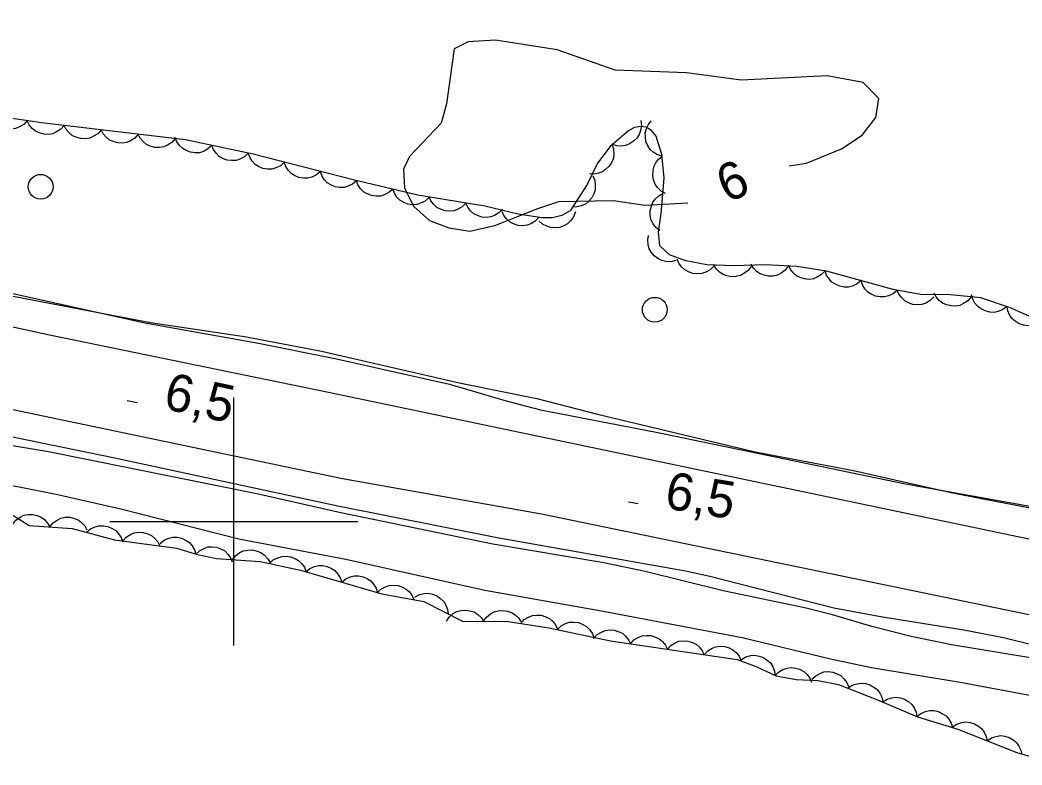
# Model space of a CAD drawing. Extents: x 336540 to 340074, y 5572036 to 5573747.
# Drawn here: x 336782.8 to 336863.5, y 5572580.4 to 5572640.4 of the extents above; entities that cross this region are included whole.
import ezdxf

# ---------------------------------------------------------------- set-up
doc = ezdxf.new("R2010")
doc.units = 0
for name, color, linetype in [('Niveau 2', 7, 'Continuous'), ('Niveau 21', 7, 'Continuous'), ('Niveau 22', 7, 'Continuous'), ('Niveau 3', 7, 'Continuous'), ('Niveau 36', 7, 'Continuous'), ('Niveau 44', 7, 'Continuous'), ('Niveau 61', 7, 'Continuous')]:
    doc.layers.add(name, color=color, linetype=linetype)

msp = doc.modelspace()

# ---------------------------------------------------------------- linework, layer by layer
at = {"layer": 'Niveau 2'}
for points in [[(336844.74, 5572628.67), (336846.14, 5572628.89), (336848.96, 5572630.05), (336850.61, 5572631.15), (336851.72, 5572632.56), (336851.96, 5572634.1), (336850.7, 5572635.4), (336847.8, 5572635.93), (336840.88, 5572635.57), (336836.47, 5572636.18), (336830.71, 5572636.39), (336826.04, 5572638.03), (336821.09, 5572638.8), (336818.89, 5572638.68), (336817.74, 5572638.1), (336817.12, 5572633.66), (336816.71, 5572632.12), (336814.14, 5572629.43), (336813.67, 5572628.41), (336813.75, 5572626.88), (336814.5, 5572625.4), (336815.75, 5572624.27), (336817.31, 5572623.67), (336819.02, 5572623.41), (336821.02, 5572623.86), (336824.5, 5572625.23), (336826.18, 5572625.8), (336830.57, 5572625.88), (336833.11, 5572625.51), (336836.56, 5572625.68)], [(336713.42, 5572632.82), (336725.03, 5572630.81), (336733.92, 5572628.47), (336743.97, 5572626.03), (336752.69, 5572624.08), (336763.24, 5572622.14), (336768.44, 5572621.3), (336771.02, 5572620.78), (336778.47, 5572618.92), (336781.06, 5572618.37), (336793.28, 5572616.04), (336801.03, 5572614.89), (336807.06, 5572613.73), (336818.29, 5572611.16), (336824.41, 5572609.93), (336829.29, 5572608.65), (336842, 5572605.62), (336849.91, 5572604.12), (336857.65, 5572602.37), (336860.36, 5572601.83), (336879.35, 5572598.2)], [(336870.87, 5572587.91), (336857.82, 5572590.05), (336854.55, 5572590.72), (336851.38, 5572591.55), (336848.23, 5572592.49), (336846.09, 5572593.01), (336839.42, 5572594.42), (336833.13, 5572595.97), (336829.81, 5572596.67), (336820.87, 5572598.18), (336808.63, 5572600.69), (336801.85, 5572602.23), (336785.06, 5572605.63), (336775.53, 5572607.2), (336766.13, 5572609.52), (336756.52, 5572611.31), (336746.19, 5572613.59), (336736.99, 5572616.07), (336729.3, 5572618.41), (336727.23, 5572618.89), (336725.13, 5572619.19), (336719.54, 5572620.35)]]:
    msp.add_lwpolyline(points, dxfattribs=at)
at = {"layer": 'Niveau 21'}
for points in [[(336606.59, 5572651.01), (336621.47, 5572648.81), (336627.74, 5572648.08), (336639.17, 5572646.47), (336647.1, 5572645.49), (336657.38, 5572643.66), (336675.17, 5572640.65), (336682.41, 5572638.89), (336706.84, 5572634.15), (336717.79, 5572631.7), (336726.58, 5572630.17), (336745.85, 5572625.9), (336758.27, 5572623.43), (336771.07, 5572620.58), (336780.38, 5572618.79), (336792.82, 5572616.01), (336801.98, 5572614.39), (336808.26, 5572613.12), (336817.36, 5572611.07), (336821.93, 5572609.72), (336824.69, 5572609.01), (336834.02, 5572607.19), (336854.11, 5572603.04), (336864.11, 5572601.24)], [(336884.31, 5572594.33), (336807.63, 5572610.39), (336785.16, 5572615.03), (336774.53, 5572617.32), (336763.55, 5572619.49), (336721.38, 5572628.36), (336711.63, 5572630.35), (336697.48, 5572632.86), (336693.75, 5572633.89), (336687.67, 5572635.19), (336673.64, 5572637.31), (336661.28, 5572639.55), (336653.39, 5572640.86), (336644.64, 5572642.06), (336630.46, 5572644.24), (336616.57, 5572646.25), (336606.76, 5572647.5)], [(337100.64, 5572555), (337088.68, 5572555.77), (337076.26, 5572556.91), (337061.77, 5572558.48), (337053.08, 5572559.51), (337036.48, 5572561.54), (337019.9, 5572563.72), (337003.65, 5572566.07), (336997.26, 5572566.87), (336981.42, 5572569.24), (336960.45, 5572572.91), (336934.7, 5572577.9), (336922.06, 5572580.9), (336896.11, 5572586.22), (336883.84, 5572588.4), (336824.78, 5572600.58), (336808.76, 5572603.44), (336772.56, 5572611.03), (336750.71, 5572615.17), (336667.09, 5572632.55), (336658.39, 5572633.88), (336648.84, 5572635.99), (336623.94, 5572640.52), (336607.07, 5572643.16)], [(336607.16, 5572639.27), (336616.06, 5572638.07), (336635.49, 5572635.22), (336664.26, 5572630.81), (336669.62, 5572629.83), (336678.54, 5572628.06), (336692.48, 5572625.56), (336707.16, 5572622.39), (336724.77, 5572618.96), (336740.87, 5572615.7), (336758.1, 5572612.04), (336774.44, 5572608.42), (336790.29, 5572605.16), (336808.39, 5572601.27), (336821.2, 5572598.72), (336836.38, 5572596.03), (336838.35, 5572595.6), (336848.32, 5572593.05), (336852.24, 5572592.33), (336858.81, 5572591.28), (336862, 5572590.65), (336871.76, 5572588.24)]]:
    msp.add_lwpolyline(points, dxfattribs=at)
at = {"layer": 'Niveau 22'}
msp.add_lwpolyline([(336720.06, 5572615.95), (336728.31, 5572614.8), (336731.52, 5572614.17), (336734.56, 5572613.47), (336741.02, 5572611.76), (336748.24, 5572610.34), (336755.35, 5572609.13), (336760.46, 5572608.16), (336762.93, 5572607.55), (336770.02, 5572605.5), (336772.44, 5572604.87), (336774.91, 5572604.32), (336785.69, 5572602.2), (336790.9, 5572601.01), (336800.41, 5572598.61), (336809.01, 5572596.96), (336820.22, 5572594.46), (336829.61, 5572592.8), (336840.96, 5572590.65), (336848.05, 5572588.92), (336851.36, 5572588.22), (336858.5, 5572587.06), (336869.42, 5572585.02)], dxfattribs=at)
at = {"layer": 'Niveau 3'}
for p, q in [((336791.42, 5572609.75), (336792.21, 5572609.59)), ((336831.78, 5572601.59), (336832.57, 5572601.46))]:
    msp.add_line(p, q, dxfattribs=at)
at = {"layer": 'Niveau 36'}
for centre in [(336784.439, 5572626.981), (336833.909, 5572617.071)]:
    msp.add_circle(centre, 1, dxfattribs=at)
at = {"layer": 'Niveau 44'}
for points in [[(336814.83, 5572626.32), (336809.61, 5572627.54), (336801.55, 5572629.6), (336796.1, 5572630.77), (336784.52, 5572632.15), (336776.35, 5572633.36), (336773.28, 5572633.7), (336771.13, 5572634.13), (336769.67, 5572634.85), (336769.47, 5572635.26), (336769.48, 5572635.8), (336769.82, 5572637.96), (336770.42, 5572640.61), (336770.99, 5572641.86), (336771.96, 5572643.34), (336772.91, 5572644.06), (336773.53, 5572644.21), (336775.02, 5572644.28), (336779.27, 5572643.99), (336784.18, 5572644.1)], [(336783.36, 5572632.32), (336783.08, 5572632.01), (336782.73, 5572631.81), (336782.42, 5572631.68), (336782.07, 5572631.64), (336781.71, 5572631.66), (336781.34, 5572631.78), (336781.04, 5572631.91), (336780.78, 5572632.15), (336780.55, 5572632.44), (336780.39, 5572632.76)], [(336786.34, 5572631.93), (336786.06, 5572631.62), (336785.72, 5572631.4), (336785.42, 5572631.26), (336785.07, 5572631.21), (336784.7, 5572631.23), (336784.33, 5572631.33), (336784.03, 5572631.46), (336783.76, 5572631.69), (336783.52, 5572631.97), (336783.36, 5572632.29)], [(336789.31, 5572631.58), (336789.04, 5572631.26), (336788.7, 5572631.05), (336788.4, 5572630.91), (336788.05, 5572630.86), (336787.68, 5572630.87), (336787.31, 5572630.98), (336787.01, 5572631.1), (336786.74, 5572631.33), (336786.5, 5572631.61), (336786.34, 5572631.93)], [(336864.56, 5572616.35), (336862.48, 5572617.26), (336860.17, 5572618.03), (336857.73, 5572618.28), (336855.32, 5572618.3), (336853.1, 5572618.71), (336847.73, 5572620.19), (336845.34, 5572620.55), (336842.79, 5572620.68), (336840.27, 5572620.62), (336838.1, 5572620.7), (336836.41, 5572621.02), (336835.1, 5572621.5), (336834.31, 5572622.22), (336834.2, 5572623.32), (336834.42, 5572624.82), (336834.66, 5572627.68), (336834.48, 5572629.58), (336834.01, 5572631.05), (336833.64, 5572631.52), (336833.22, 5572631.79), (336832.75, 5572631.84), (336832.28, 5572631.75), (336831.82, 5572631.51), (336830.32, 5572630.24), (336829.3, 5572628.89), (336828.46, 5572627.17), (336827.09, 5572625.05), (336826.42, 5572624.68), (336825.67, 5572624.49), (336824.8, 5572624.47), (336822.91, 5572624.78), (336820.23, 5572625.41), (336814.83, 5572626.32)], [(336832.78, 5572632.33), (336832.83, 5572631.91), (336832.75, 5572631.51), (336832.65, 5572631.2), (336832.45, 5572630.91), (336832.19, 5572630.65), (336831.86, 5572630.45), (336831.56, 5572630.32), (336831.21, 5572630.27), (336830.84, 5572630.29), (336830.49, 5572630.39)], [(336834.53, 5572629.44), (336834.13, 5572629.55), (336833.79, 5572629.78), (336833.54, 5572629.99), (336833.35, 5572630.29), (336833.2, 5572630.63), (336833.15, 5572631.01), (336833.14, 5572631.33), (336833.23, 5572631.67), (336833.39, 5572632.01), (336833.61, 5572632.29)], [(336792.29, 5572631.22), (336792.02, 5572630.91), (336791.68, 5572630.69), (336791.38, 5572630.55), (336791.03, 5572630.5), (336790.66, 5572630.52), (336790.29, 5572630.62), (336789.99, 5572630.75), (336789.72, 5572630.98), (336789.48, 5572631.26), (336789.31, 5572631.58)], [(336795.27, 5572630.87), (336795, 5572630.55), (336794.65, 5572630.34), (336794.35, 5572630.2), (336794.01, 5572630.15), (336793.64, 5572630.16), (336793.27, 5572630.27), (336792.97, 5572630.39), (336792.7, 5572630.62), (336792.46, 5572630.9), (336792.29, 5572631.22)], [(336798.22, 5572630.32), (336797.92, 5572630.03), (336797.55, 5572629.84), (336797.24, 5572629.73), (336796.89, 5572629.72), (336796.52, 5572629.76), (336796.17, 5572629.9), (336795.88, 5572630.06), (336795.63, 5572630.31), (336795.42, 5572630.61), (336795.28, 5572630.95)], [(336801.15, 5572629.69), (336800.85, 5572629.4), (336800.49, 5572629.21), (336800.18, 5572629.1), (336799.82, 5572629.09), (336799.46, 5572629.13), (336799.1, 5572629.27), (336798.81, 5572629.43), (336798.57, 5572629.68), (336798.35, 5572629.98), (336798.22, 5572630.32)], [(336830.46, 5572630.42), (336830.59, 5572630.03), (336830.61, 5572629.62), (336830.57, 5572629.29), (336830.44, 5572628.97), (336830.24, 5572628.65), (336829.97, 5572628.39), (336829.71, 5572628.19), (336829.37, 5572628.07), (336829.01, 5572628.01), (336828.65, 5572628.03)], [(336804.06, 5572628.96), (336803.75, 5572628.68), (336803.38, 5572628.51), (336803.06, 5572628.41), (336802.71, 5572628.41), (336802.35, 5572628.47), (336802, 5572628.63), (336801.71, 5572628.79), (336801.48, 5572629.05), (336801.28, 5572629.36), (336801.15, 5572629.7)], [(336834.78, 5572626.44), (336834.41, 5572626.64), (336834.13, 5572626.93), (336833.93, 5572627.2), (336833.81, 5572627.53), (336833.74, 5572627.89), (336833.77, 5572628.27), (336833.83, 5572628.59), (336833.99, 5572628.91), (336834.22, 5572629.2), (336834.49, 5572629.43)], [(336806.97, 5572628.22), (336806.66, 5572627.94), (336806.29, 5572627.77), (336805.97, 5572627.67), (336805.62, 5572627.67), (336805.25, 5572627.73), (336804.9, 5572627.88), (336804.62, 5572628.05), (336804.38, 5572628.31), (336804.18, 5572628.62), (336804.06, 5572628.96)], [(336809.87, 5572627.47), (336809.56, 5572627.2), (336809.19, 5572627.03), (336808.88, 5572626.93), (336808.52, 5572626.93), (336808.16, 5572626.99), (336807.81, 5572627.14), (336807.53, 5572627.3), (336807.29, 5572627.57), (336807.09, 5572627.88), (336806.97, 5572628.22)], [(336828.91, 5572627.87), (336829.08, 5572627.49), (336829.12, 5572627.08), (336829.11, 5572626.75), (336829, 5572626.42), (336828.83, 5572626.09), (336828.57, 5572625.81), (336828.33, 5572625.59), (336828, 5572625.45), (336827.64, 5572625.36), (336827.28, 5572625.35)], [(336812.8, 5572626.8), (336812.49, 5572626.51), (336812.12, 5572626.33), (336811.81, 5572626.23), (336811.46, 5572626.22), (336811.09, 5572626.27), (336810.74, 5572626.42), (336810.45, 5572626.58), (336810.21, 5572626.83), (336810, 5572627.14), (336809.88, 5572627.48)], [(336815.72, 5572626.11), (336815.41, 5572625.83), (336815.05, 5572625.65), (336814.73, 5572625.55), (336814.38, 5572625.54), (336814.01, 5572625.59), (336813.66, 5572625.74), (336813.38, 5572625.9), (336813.13, 5572626.15), (336812.93, 5572626.46), (336812.8, 5572626.8)], [(336834.31, 5572623.45), (336833.98, 5572623.71), (336833.75, 5572624.05), (336833.6, 5572624.35), (336833.54, 5572624.69), (336833.54, 5572625.06), (336833.64, 5572625.43), (336833.75, 5572625.74), (336833.97, 5572626.01), (336834.24, 5572626.26), (336834.56, 5572626.44)], [(336818.69, 5572625.67), (336818.4, 5572625.37), (336818.05, 5572625.17), (336817.74, 5572625.04), (336817.39, 5572625.01), (336817.02, 5572625.04), (336816.66, 5572625.17), (336816.36, 5572625.31), (336816.11, 5572625.55), (336815.88, 5572625.84), (336815.73, 5572626.17)], [(336821.65, 5572625.17), (336821.36, 5572624.87), (336821, 5572624.67), (336820.7, 5572624.55), (336820.35, 5572624.51), (336819.98, 5572624.54), (336819.62, 5572624.67), (336819.32, 5572624.81), (336819.06, 5572625.05), (336818.84, 5572625.34), (336818.69, 5572625.67)], [(336824.57, 5572624.51), (336824.28, 5572624.2), (336823.93, 5572624), (336823.62, 5572623.88), (336823.27, 5572623.84), (336822.91, 5572623.87), (336822.54, 5572624), (336822.25, 5572624.13), (336821.99, 5572624.37), (336821.76, 5572624.67), (336821.61, 5572624.99)], [(336827.51, 5572624.96), (336827.37, 5572624.56), (336827.12, 5572624.24), (336826.89, 5572624), (336826.59, 5572623.83), (336826.24, 5572623.71), (336825.85, 5572623.68), (336825.53, 5572623.69), (336825.2, 5572623.8), (336824.87, 5572623.98), (336824.6, 5572624.22)], [(336835.6, 5572621.04), (336835.2, 5572620.94), (336834.79, 5572620.97), (336834.47, 5572621.03), (336834.16, 5572621.19), (336833.86, 5572621.42), (336833.63, 5572621.72), (336833.45, 5572621.99), (336833.37, 5572622.34), (336833.34, 5572622.7), (336833.39, 5572623.06)], [(336838.66, 5572620.59), (336838.36, 5572620.3), (336838.01, 5572620.11), (336837.7, 5572619.99), (336837.35, 5572619.96), (336836.98, 5572620), (336836.62, 5572620.13), (336836.33, 5572620.28), (336836.07, 5572620.52), (336835.85, 5572620.82), (336835.71, 5572621.15)], [(336841.67, 5572620.57), (336841.42, 5572620.23), (336841.09, 5572619.99), (336840.81, 5572619.83), (336840.46, 5572619.75), (336840.09, 5572619.73), (336839.72, 5572619.81), (336839.41, 5572619.91), (336839.12, 5572620.11), (336838.86, 5572620.37), (336838.67, 5572620.68)], [(336844.66, 5572620.58), (336844.41, 5572620.25), (336844.08, 5572620.01), (336843.79, 5572619.85), (336843.45, 5572619.78), (336843.08, 5572619.77), (336842.71, 5572619.85), (336842.4, 5572619.96), (336842.11, 5572620.16), (336841.85, 5572620.43), (336841.67, 5572620.74)], [(336847.64, 5572620.2), (336847.35, 5572619.9), (336847, 5572619.69), (336846.7, 5572619.56), (336846.35, 5572619.52), (336845.98, 5572619.55), (336845.62, 5572619.67), (336845.32, 5572619.8), (336845.06, 5572620.04), (336844.83, 5572620.33), (336844.67, 5572620.65)], [(336850.53, 5572619.42), (336850.21, 5572619.15), (336849.84, 5572618.98), (336849.52, 5572618.89), (336849.17, 5572618.9), (336848.81, 5572618.96), (336848.46, 5572619.13), (336848.18, 5572619.29), (336847.95, 5572619.56), (336847.75, 5572619.87), (336847.64, 5572620.22)], [(336853.42, 5572618.62), (336853.11, 5572618.35), (336852.73, 5572618.19), (336852.42, 5572618.1), (336852.06, 5572618.1), (336851.7, 5572618.17), (336851.35, 5572618.33), (336851.07, 5572618.5), (336850.84, 5572618.76), (336850.65, 5572619.08), (336850.53, 5572619.42)], [(336856.38, 5572618.1), (336856.09, 5572617.81), (336855.73, 5572617.61), (336855.42, 5572617.49), (336855.07, 5572617.47), (336854.7, 5572617.5), (336854.34, 5572617.63), (336854.05, 5572617.78), (336853.8, 5572618.02), (336853.57, 5572618.32), (336853.43, 5572618.65)], [(336859.39, 5572618.11), (336859.12, 5572617.79), (336858.78, 5572617.57), (336858.48, 5572617.42), (336858.13, 5572617.37), (336857.77, 5572617.38), (336857.4, 5572617.48), (336857.09, 5572617.6), (336856.82, 5572617.82), (336856.57, 5572618.1), (336856.4, 5572618.42)], [(336862.27, 5572617.33), (336861.94, 5572617.08), (336861.56, 5572616.93), (336861.24, 5572616.86), (336860.89, 5572616.88), (336860.53, 5572616.97), (336860.19, 5572617.15), (336859.92, 5572617.33), (336859.7, 5572617.61), (336859.52, 5572617.93), (336859.42, 5572618.28)], [(336865.03, 5572616.15), (336864.67, 5572615.92), (336864.28, 5572615.81), (336863.95, 5572615.77), (336863.61, 5572615.82), (336863.26, 5572615.94), (336862.94, 5572616.15), (336862.68, 5572616.36), (336862.49, 5572616.65), (336862.34, 5572616.99), (336862.28, 5572617.35)], [(336782.13, 5572600.56), (336783.52, 5572599.69), (336786.99, 5572599.43), (336790.38, 5572598.53), (336795.39, 5572597.84), (336797.07, 5572597.33), (336798.61, 5572597.01), (336802.13, 5572596.77), (336805.36, 5572596.07), (336811.92, 5572594.18), (336815.31, 5572593.54), (336818.41, 5572591.97), (336822.11, 5572591.94), (336825.38, 5572591.44), (336830.33, 5572590.38), (336840.55, 5572588.87), (336842.12, 5572588.3), (336843.69, 5572587.55), (336845.3, 5572587.27), (336847.06, 5572587.18), (336848.7, 5572586.86), (336851.85, 5572585.64), (336855.08, 5572584.25), (336858.33, 5572583.27), (336863.07, 5572581.38), (336866.29, 5572580.44)], [(336782.19, 5572599.79), (336782.45, 5572600.12), (336782.78, 5572600.35), (336783.08, 5572600.5), (336783.42, 5572600.56), (336783.79, 5572600.57), (336784.17, 5572600.48), (336784.47, 5572600.36), (336784.75, 5572600.15), (336785, 5572599.88), (336785.18, 5572599.57)], [(336785.18, 5572599.57), (336785.44, 5572599.89), (336785.78, 5572600.12), (336786.07, 5572600.28), (336786.42, 5572600.34), (336786.78, 5572600.34), (336787.16, 5572600.25), (336787.46, 5572600.14), (336787.74, 5572599.93), (336787.99, 5572599.65), (336788.17, 5572599.34)], [(336788.14, 5572599.13), (336788.45, 5572599.4), (336788.82, 5572599.57), (336789.14, 5572599.66), (336789.49, 5572599.66), (336789.86, 5572599.6), (336790.2, 5572599.44), (336790.49, 5572599.27), (336790.72, 5572599.01), (336790.92, 5572598.7), (336791.04, 5572598.36)], [(336791.05, 5572598.44), (336791.33, 5572598.75), (336791.68, 5572598.96), (336791.98, 5572599.09), (336792.33, 5572599.13), (336792.7, 5572599.11), (336793.07, 5572599), (336793.37, 5572598.87), (336793.63, 5572598.64), (336793.87, 5572598.35), (336794.03, 5572598.03)], [(336794.07, 5572598.24), (336794.4, 5572598.5), (336794.77, 5572598.66), (336795.09, 5572598.74), (336795.44, 5572598.73), (336795.81, 5572598.65), (336796.15, 5572598.48), (336796.42, 5572598.3), (336796.65, 5572598.03), (336796.84, 5572597.71), (336796.94, 5572597.37)], [(336796.94, 5572597.36), (336797.24, 5572597.65), (336797.6, 5572597.83), (336797.91, 5572597.95), (336798.26, 5572597.96), (336798.63, 5572597.92), (336798.99, 5572597.78), (336799.28, 5572597.63), (336799.52, 5572597.38), (336799.74, 5572597.08), (336799.88, 5572596.75)], [(336799.9, 5572596.92), (336800.16, 5572597.25), (336800.49, 5572597.49), (336800.78, 5572597.64), (336801.13, 5572597.7), (336801.5, 5572597.71), (336801.87, 5572597.62), (336802.18, 5572597.51), (336802.46, 5572597.3), (336802.71, 5572597.03), (336802.89, 5572596.72)], [(336802.88, 5572596.61), (336803.18, 5572596.9), (336803.54, 5572597.08), (336803.86, 5572597.19), (336804.21, 5572597.2), (336804.57, 5572597.16), (336804.93, 5572597.01), (336805.22, 5572596.86), (336805.46, 5572596.61), (336805.68, 5572596.31), (336805.81, 5572595.97)], [(336805.8, 5572595.94), (336806.12, 5572596.21), (336806.5, 5572596.37), (336806.82, 5572596.46), (336807.17, 5572596.45), (336807.53, 5572596.38), (336807.88, 5572596.21), (336808.15, 5572596.04), (336808.38, 5572595.77), (336808.57, 5572595.45), (336808.69, 5572595.11)], [(336808.69, 5572595.11), (336809.01, 5572595.38), (336809.38, 5572595.54), (336809.7, 5572595.63), (336810.05, 5572595.62), (336810.41, 5572595.55), (336810.76, 5572595.38), (336811.04, 5572595.21), (336811.26, 5572594.94), (336811.46, 5572594.62), (336811.57, 5572594.28)], [(336811.56, 5572594.25), (336811.85, 5572594.54), (336812.21, 5572594.74), (336812.52, 5572594.85), (336812.87, 5572594.88), (336813.24, 5572594.84), (336813.6, 5572594.71), (336813.89, 5572594.56), (336814.14, 5572594.32), (336814.36, 5572594.02), (336814.51, 5572593.69)], [(336814.58, 5572593.91), (336814.95, 5572594.11), (336815.34, 5572594.2), (336815.67, 5572594.22), (336816.02, 5572594.15), (336816.36, 5572594.01), (336816.67, 5572593.78), (336816.91, 5572593.56), (336817.08, 5572593.26), (336817.21, 5572592.91), (336817.26, 5572592.55)], [(336817.12, 5572591.98), (336817.36, 5572592.32), (336817.67, 5572592.58), (336817.96, 5572592.75), (336818.3, 5572592.83), (336818.67, 5572592.86), (336819.04, 5572592.8), (336819.36, 5572592.71), (336819.65, 5572592.51), (336819.92, 5572592.26), (336820.12, 5572591.96)], [(336820.12, 5572591.96), (336820.36, 5572592.3), (336820.67, 5572592.55), (336820.96, 5572592.72), (336821.3, 5572592.81), (336821.67, 5572592.84), (336822.04, 5572592.77), (336822.36, 5572592.68), (336822.65, 5572592.49), (336822.92, 5572592.23), (336823.12, 5572591.93)], [(336823.11, 5572591.79), (336823.39, 5572592.09), (336823.74, 5572592.3), (336824.05, 5572592.43), (336824.4, 5572592.46), (336824.76, 5572592.44), (336825.13, 5572592.32), (336825.43, 5572592.19), (336825.69, 5572591.95), (336825.92, 5572591.66), (336826.07, 5572591.33)], [(336826.07, 5572591.29), (336826.37, 5572591.58), (336826.73, 5572591.77), (336827.04, 5572591.88), (336827.39, 5572591.89), (336827.76, 5572591.85), (336828.11, 5572591.71), (336828.4, 5572591.55), (336828.65, 5572591.3), (336828.86, 5572591), (336829, 5572590.67)], [(336828.98, 5572590.58), (336829.27, 5572590.89), (336829.62, 5572591.09), (336829.92, 5572591.22), (336830.27, 5572591.26), (336830.64, 5572591.24), (336831, 5572591.12), (336831.3, 5572590.99), (336831.56, 5572590.75), (336831.79, 5572590.46), (336831.95, 5572590.14)], [(336831.95, 5572590.14), (336832.23, 5572590.45), (336832.58, 5572590.66), (336832.89, 5572590.78), (336833.24, 5572590.82), (336833.61, 5572590.8), (336833.97, 5572590.68), (336834.27, 5572590.55), (336834.53, 5572590.32), (336834.76, 5572590.03), (336834.92, 5572589.7)], [(336834.92, 5572589.7), (336835.2, 5572590.01), (336835.55, 5572590.22), (336835.85, 5572590.35), (336836.2, 5572590.39), (336836.57, 5572590.36), (336836.94, 5572590.24), (336837.24, 5572590.11), (336837.5, 5572589.88), (336837.73, 5572589.59), (336837.89, 5572589.26)], [(336837.89, 5572589.26), (336838.17, 5572589.57), (336838.52, 5572589.78), (336838.82, 5572589.91), (336839.17, 5572589.95), (336839.54, 5572589.92), (336839.91, 5572589.81), (336840.2, 5572589.67), (336840.47, 5572589.44), (336840.7, 5572589.15), (336840.85, 5572588.83)], [(336840.89, 5572588.89), (336841.25, 5572589.1), (336841.65, 5572589.19), (336841.97, 5572589.23), (336842.32, 5572589.16), (336842.67, 5572589.03), (336842.98, 5572588.81), (336843.23, 5572588.6), (336843.41, 5572588.29), (336843.54, 5572587.95), (336843.6, 5572587.59)], [(336843.59, 5572587.57), (336843.88, 5572587.87), (336844.23, 5572588.07), (336844.54, 5572588.19), (336844.89, 5572588.22), (336845.26, 5572588.19), (336845.62, 5572588.06), (336845.92, 5572587.92), (336846.17, 5572587.68), (336846.4, 5572587.38), (336846.54, 5572587.05)], [(336846.57, 5572587.28), (336846.87, 5572587.57), (336847.23, 5572587.76), (336847.53, 5572587.88), (336847.89, 5572587.9), (336848.25, 5572587.86), (336848.61, 5572587.72), (336848.9, 5572587.58), (336849.15, 5572587.33), (336849.37, 5572587.03), (336849.51, 5572586.7)], [(336849.47, 5572586.56), (336849.82, 5572586.8), (336850.2, 5572586.92), (336850.53, 5572586.98), (336850.88, 5572586.94), (336851.23, 5572586.84), (336851.56, 5572586.64), (336851.82, 5572586.45), (336852.03, 5572586.16), (336852.19, 5572585.83), (336852.27, 5572585.48)], [(336852.27, 5572585.46), (336852.62, 5572585.69), (336853.01, 5572585.8), (336853.34, 5572585.84), (336853.68, 5572585.79), (336854.03, 5572585.68), (336854.36, 5572585.47), (336854.61, 5572585.26), (336854.8, 5572584.97), (336854.95, 5572584.63), (336855.02, 5572584.28)], [(336855.02, 5572584.27), (336855.34, 5572584.53), (336855.72, 5572584.69), (336856.04, 5572584.77), (336856.39, 5572584.76), (336856.75, 5572584.68), (336857.09, 5572584.51), (336857.37, 5572584.34), (336857.6, 5572584.07), (336857.78, 5572583.75), (336857.89, 5572583.4)], [(336857.9, 5572583.44), (336858.25, 5572583.67), (336858.64, 5572583.8), (336858.96, 5572583.85), (336859.31, 5572583.81), (336859.67, 5572583.7), (336859.99, 5572583.5), (336860.25, 5572583.3), (336860.45, 5572583.02), (336860.61, 5572582.68), (336860.69, 5572582.33)], [(336860.69, 5572582.33), (336861.04, 5572582.56), (336861.42, 5572582.68), (336861.75, 5572582.74), (336862.1, 5572582.7), (336862.45, 5572582.59), (336862.78, 5572582.39), (336863.04, 5572582.19), (336863.24, 5572581.9), (336863.4, 5572581.57), (336863.48, 5572581.22)]]:
    msp.add_lwpolyline(points, dxfattribs=at)
at = {"layer": 'Niveau 61'}
for points in [[(336800, 5572590), (336800, 5572610)], [(336790, 5572600), (336810, 5572600)]]:
    msp.add_lwpolyline(points, dxfattribs=at)

# ---------------------------------------------------------------- texts
at = {"layer": 'Niveau 2'}
msp.add_text('6', height=3, rotation=23.34875, dxfattribs=at).set_placement((336839.72, 5572625.65))
at = {"layer": 'Niveau 3'}
for rotation, p in [(347.78082, (336794.23, 5572609.11)), (350.59036, (336834.61, 5572601.09))]:
    msp.add_text('6,5    ', height=3, rotation=rotation, dxfattribs=at).set_placement(p)

doc.saveas('drawing.dxf')
